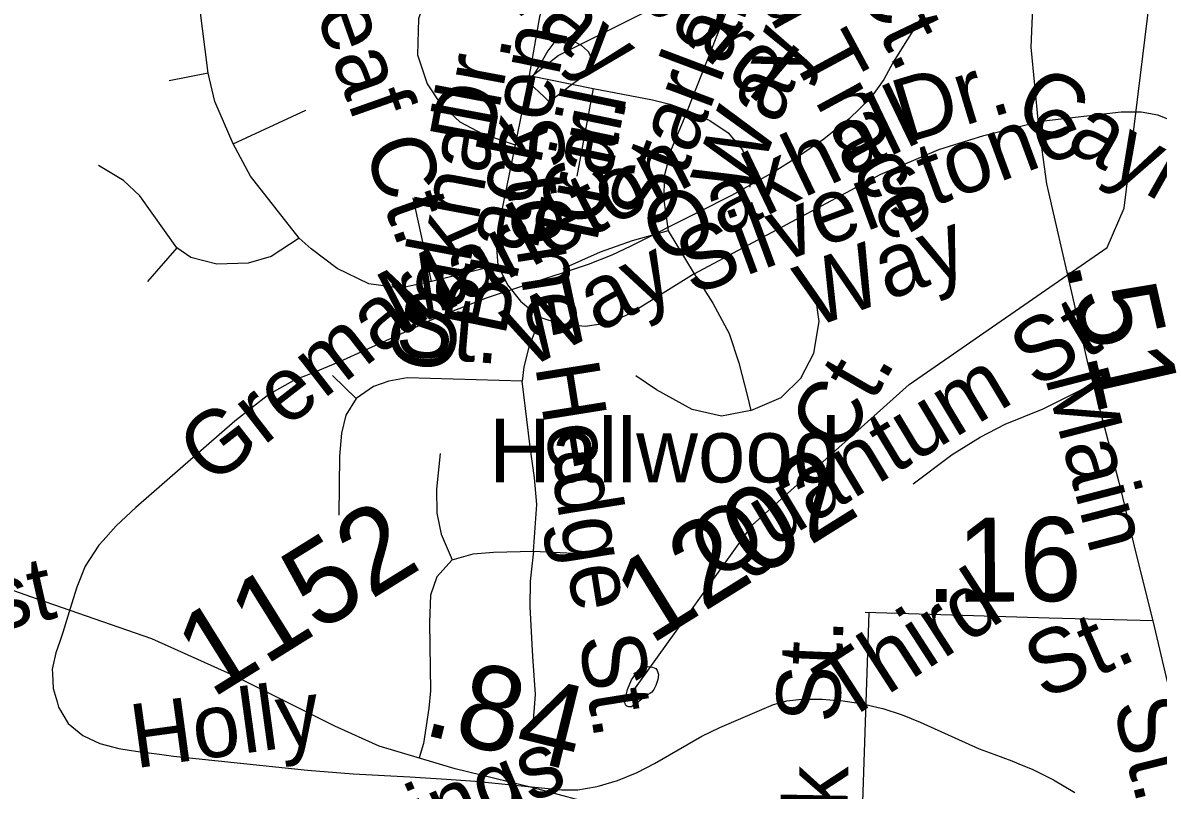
# Model space of a CAD drawing. Extents: x 2001466 to 31450019, y -30647475 to 847247.
# Drawn here: x 2045716 to 2049095, y 693435 to 695720 of the extents above; entities that cross this region are included whole.
import ezdxf

# ---------------------------------------------------------------- set-up
doc = ezdxf.new("R2010")
doc.units = 0
for name, color, linetype in [('Exist Hydrographic Misc Water Feature', 7, 'Continuous'), ('Exist Road Non-System Type 51', 7, 'Continuous'), ('Exist Road Non-System Type 51 Label', 7, 'Continuous'), ('Exist Road Primary NC Attributed', 7, 'Continuous'), ('Exist Road Primary NC Label', 7, 'Continuous'), ('Exist Road Primary NC Service Mileage Hundredths English Label', 7, 'Continuous'), ('Exist Road Secondary Mileage Hundredths English Label', 7, 'Continuous'), ('Exist Road Secondary Type 51 Attributed', 7, 'Continuous'), ('Exist Road Secondary Type 51 Label', 7, 'Continuous'), ('Exist Road Secondary Type 51 Number Label', 7, 'Continuous')]:
    doc.layers.add(name, color=color, linetype=linetype)

msp = doc.modelspace()

# ---------------------------------------------------------------- linework, layer by layer
at = {"layer": 'Exist Hydrographic Misc Water Feature'}
for p, q in [((2048278.2, 695550.9), (2048238.2, 695494.8)), ((2046919.5, 694829.1), (2046914.2, 694826.8)), ((2045805.3, 693803.9), (2045803.2, 693794.7)), ((2045803.2, 693794.7), (2045803.8, 693782.8)), ((2045803.2, 693794.7), (2045803.8, 693782.8)), ((2048033.8, 693705.7), (2048039.1, 693706.3)), ((2048783.2, 693465.6), (2048846.2, 693428.1)), ((2047368, 693436.5), (2047390.7, 693440.4))]:
    msp.add_line(p, q, dxfattribs=at)
for points in [[(2047226.3, 695557.9), (2047309.3, 695621.8), (2047892.3, 695915.1), (2048200.3, 696092.6), (2048300.3, 696225), (2048399.2, 696416.6), (2048410.7, 696634.4)], [(2047521.1, 693714.6), (2047887.1, 694225.5), (2048353.2, 694642.6), (2048943.2, 695050.5), (2048993.2, 695167.6), (2049139.2, 696355.9)], [(2048426.2, 695794.7), (2048306.3, 695601.8), (2048278.2, 695550.9)], [(2048426.2, 695794.7), (2048306.3, 695601.8), (2048278.2, 695550.9)], [(2047396, 695636.4), (2047378, 695652.3), (2047354, 695664.3), (2047341.9, 695668.3), (2047330, 695672.3), (2047320, 695674.2), (2047309.9, 695670.2), (2047296, 695660.2), (2047278.1, 695636.2), (2047254.1, 695594.1), (2047234.3, 695562.1), (2047226.3, 695550.1), (2047222.2, 695542.1), (2047268.3, 695498.2), (2047282.2, 695484.2), (2047344.2, 695532.3), (2047380.3, 695558.4), (2047402, 695578.4), (2047410.2, 695592.4), (2047412, 695600.4), (2047408.1, 695614.4), (2047400.1, 695632.4), (2047396, 695636.4)], [(2048238.2, 695494.8), (2048175.2, 695434), (2048099.2, 695373.1), (2048018.2, 695317)], [(2048238.2, 695494.8), (2048175.2, 695434), (2048099.2, 695373.1), (2048018.2, 695317)], [(2048018.2, 695317), (2047952.1, 695275.8), (2047824.4, 695205.1), (2047722.3, 695153.6)], [(2048018.2, 695317), (2047952.1, 695275.8), (2047824.4, 695205.1), (2047722.3, 695153.6)], [(2047722.3, 695153.6), (2047525.2, 695054.1), (2047469, 695027.4), (2047398.3, 694999.6), (2047350.3, 694983.7)], [(2047722.3, 695153.6), (2047525.2, 695054.1), (2047469, 695027.4), (2047398.3, 694999.6), (2047350.3, 694983.7)], [(2047350.3, 694983.7), (2047095.2, 694899.3), (2046973.2, 694852.1), (2046919.5, 694829.1)], [(2047350.3, 694983.7), (2047095.2, 694899.3), (2046973.2, 694852.1), (2046919.5, 694829.1)], [(2046914.2, 694826.8), (2046669.1, 694715.5), (2046634.7, 694700.7)], [(2046914.2, 694826.8), (2046669.1, 694715.5), (2046634.7, 694700.7)], [(2046634.7, 694700.7), (2046587.1, 694680), (2046557.2, 694668.6)], [(2046634.7, 694700.7), (2046587.1, 694680), (2046557.2, 694668.6)], [(2046557.2, 694668.6), (2046527.2, 694657.3), (2046448.3, 694613.3), (2046346.4, 694533.7)], [(2046557.2, 694668.6), (2046527.2, 694657.3), (2046448.3, 694613.3), (2046346.4, 694533.7)], [(2046346.4, 694533.7), (2046052.3, 694276.9), (2045993.3, 694221.9), (2045954.7, 694178.8)], [(2046346.4, 694533.7), (2046052.3, 694276.9), (2045993.3, 694221.9), (2045954.7, 694178.8)], [(2045954.7, 694178.8), (2045942.2, 694164.8), (2045901.2, 694101.6)], [(2045954.7, 694178.8), (2045942.2, 694164.8), (2045901.2, 694101.6)], [(2045901.2, 694101.6), (2045876.2, 694039.1), (2045861, 693988.9)], [(2045901.2, 694101.6), (2045876.2, 694039.1), (2045861, 693988.9)], [(2045861, 693988.9), (2045835, 693904.2), (2045826, 693877.4)], [(2045861, 693988.9), (2045835, 693904.2), (2045826, 693877.4)], [(2045826, 693877.4), (2045814.3, 693843.8), (2045805.3, 693803.9)], [(2045826, 693877.4), (2045814.3, 693843.8), (2045805.3, 693803.9)], [(2047599.5, 693797.3), (2047603.6, 693791), (2047607.5, 693779), (2047605.6, 693765.1), (2047599.5, 693747), (2047593.3, 693734.9), (2047587.8, 693727.2), (2047581.6, 693722.9), (2047575.3, 693719), (2047541.6, 693692.8), (2047527.7, 693682.8), (2047519.5, 693682.8), (2047513.5, 693684.9), (2047509.4, 693688.8), (2047507.4, 693696.8), (2047509.4, 693708.7), (2047515.6, 693734.9), (2047527.5, 693763.2), (2047539.4, 693780.8), (2047549.4, 693793.1), (2047559.3, 693798.9), (2047575.3, 693803), (2047589.4, 693801.2), (2047599.5, 693797.3)], [(2045803.8, 693782.8), (2045806.1, 693738.3), (2045817.8, 693697.9)], [(2045803.8, 693782.8), (2045806.1, 693738.3), (2045817.8, 693697.9)], [(2047965.1, 693694.2), (2047989.1, 693701.1), (2048033.8, 693705.7)], [(2047965.1, 693694.2), (2047989.1, 693701.1), (2048033.8, 693705.7)], [(2048039.1, 693706.3), (2048094.2, 693706.2), (2048128.7, 693703.5)], [(2048039.1, 693706.3), (2048094.2, 693706.2), (2048128.7, 693703.5)], [(2048128.7, 693703.5), (2048150.2, 693701.9), (2048189.6, 693696)], [(2048128.7, 693703.5), (2048150.2, 693701.9), (2048189.6, 693696)], [(2045817.8, 693697.9), (2045822.3, 693682.3), (2045851.2, 693634.1), (2045894.4, 693597.5), (2045913.3, 693588.7)], [(2045817.8, 693697.9), (2045822.3, 693682.3), (2045851.2, 693634.1), (2045894.4, 693597.5), (2045913.3, 693588.7)], [(2047736.4, 693596), (2047790.2, 693621.8), (2047950.1, 693689.7), (2047965.1, 693694.2)], [(2047736.4, 693596), (2047790.2, 693621.8), (2047950.1, 693689.7), (2047965.1, 693694.2)], [(2048189.6, 693696), (2048215.2, 693692.2), (2048261.6, 693681.3)], [(2048189.6, 693696), (2048215.2, 693692.2), (2048261.6, 693681.3)], [(2048261.6, 693681.3), (2048274.9, 693678.2), (2048332.3, 693659.8)], [(2048332.3, 693659.8), (2048386.2, 693638), (2048562.2, 693558), (2048605.6, 693542.1)], [(2048332.3, 693659.8), (2048386.2, 693638), (2048562.2, 693558), (2048605.6, 693542.1)], [(2045913.3, 693588.7), (2045944.9, 693574), (2046002.1, 693559.5), (2046032.4, 693554.5)], [(2045913.3, 693588.7), (2045944.9, 693574), (2046002.1, 693559.5), (2046032.4, 693554.5)], [(2047544.1, 693488), (2047596, 693514.2), (2047736.4, 693596)], [(2046032.4, 693554.5), (2046059.1, 693550.2), (2046122.5, 693541.9)], [(2046032.4, 693554.5), (2046059.1, 693550.2), (2046122.5, 693541.9)], [(2046122.5, 693541.9), (2046163.9, 693536.3), (2046563.1, 693495.1), (2046699.1, 693484.1), (2046867.8, 693474.4)], [(2046122.5, 693541.9), (2046163.9, 693536.3), (2046563.1, 693495.1), (2046699.1, 693484.1), (2046867.8, 693474.4)], [(2048605.6, 693542.1), (2048659.2, 693522.5), (2048687.3, 693510.9)], [(2048605.6, 693542.1), (2048659.2, 693522.5), (2048687.3, 693510.9)], [(2048687.3, 693510.9), (2048719.2, 693497.5), (2048783.2, 693465.6)], [(2048687.3, 693510.9), (2048719.2, 693497.5), (2048783.2, 693465.6)], [(2046867.8, 693474.4), (2046977.1, 693468.1), (2047062.2, 693461.7)], [(2046867.8, 693474.4), (2046977.1, 693468.1), (2047062.2, 693461.7)], [(2047390.7, 693440.4), (2047425.2, 693446.5), (2047485.2, 693464.2), (2047544.1, 693488)], [(2047390.7, 693440.4), (2047425.2, 693446.5), (2047485.2, 693464.2), (2047544.1, 693488)], [(2047062.2, 693461.7), (2047319.2, 693436.1), (2047368, 693436.5)], [(2047062.2, 693461.7), (2047319.2, 693436.1), (2047368, 693436.5)]]:
    msp.add_lwpolyline(points, dxfattribs=at)
at = {"layer": 'Exist Road Non-System Type 51'}
for points in [[(2047351.1, 695905.8), (2047292.4, 695838.9), (2047271.4, 695796.9), (2047253.7, 695737.2), (2047223, 695562.8)], [(2046942, 695876.4), (2046893.6, 695731.1), (2046890.3, 695624.5), (2046919.4, 695537.3), (2046958.1, 695479.2), (2047016.2, 695424.3), (2047083.9, 695388.8), (2047180.7, 695356.2)], [(2046267.6, 695569.3), (2046241.7, 695772.7)], [(2047694.1, 695457.9), (2047808.7, 695750.1)], [(2046267.6, 695569.3), (2046151.4, 695546.7)], [(2046341.8, 695359.4), (2046286.9, 695485.3), (2046267.6, 695569.3)], [(2047223, 695562.8), (2047180.7, 695356.2)], [(2047223, 695562.8), (2047413.4, 695524.1)], [(2047413.4, 695524.1), (2047365, 695262.5)], [(2047413.4, 695524.1), (2047589.3, 695490.2), (2047640.9, 695477.3), (2047694.1, 695457.9)], [(2046341.8, 695359.4), (2046558, 695459.5)], [(2047694.1, 695457.9), (2047645.7, 695342), (2047624.8, 695262.9), (2047623.1, 695191.8), (2047636.1, 695099.8)], [(2047694.1, 695457.9), (2047760.3, 695428.8), (2047815.1, 695391.7), (2047857.1, 695341.6), (2047878.1, 695283.5), (2047879.7, 695230.2)], [(2047713.5, 694972.3), (2048267.2, 695267.7), (2048441.5, 695342), (2048575.4, 695383.9), (2048737.8, 695425.1)], [(2049160.7, 695417.4), (2049093.1, 695444.5), (2049043.5, 695453.5), (2048984.9, 695453.5), (2048737.8, 695425.1)], [(2046538.6, 695078.5), (2046393.4, 695262.5), (2046341.8, 695359.4)], [(2047180.7, 695356.2), (2047129.1, 695104.3), (2047125.9, 695049.4), (2047129.1, 694997.8)], [(2046174, 695049.4), (2046064.3, 695204.4), (2046015.9, 695249.6), (2045941.6, 695294.8)], [(2046932.3, 694949.3), (2046877.4, 695198)], [(2047636.1, 695099.8), (2047529.6, 695070.7), (2047434.4, 695036.8), (2047323.1, 694986.8)], [(2047636.1, 695099.8), (2047713.5, 694972.3)], [(2046538.6, 695078.5), (2046454.7, 695023.6), (2046386.9, 695004.2), (2046293.4, 695001), (2046215.9, 695020.4), (2046174, 695049.4)], [(2046932.3, 694949.3), (2046838.7, 694930), (2046745.1, 694942.9), (2046651.5, 694988.1), (2046574.1, 695046.2), (2046538.6, 695078.5)], [(2046174, 695049.4), (2046086.9, 694949.3)], [(2047129.1, 694997.8), (2046932.3, 694949.3)], [(2047129.1, 694997.8), (2047158.2, 694939.6), (2047196.9, 694891.2), (2047255.3, 694842.5)], [(2047713.5, 694972.3), (2047529.6, 694857), (2047463.4, 694826.3), (2047389.2, 694815), (2047313.4, 694823.1), (2047255.3, 694842.5)], [(2047713.5, 694972.3), (2047769.3, 694884.8), (2047817.7, 694794.3), (2047846.8, 694707.2), (2047872.6, 694607.1), (2047882.3, 694565.1)], [(2047882.3, 694565.1), (2047972.6, 694603.8), (2048030.7, 694662), (2048069.4, 694736.2), (2048085.6, 694829.9), (2048075.9, 694900.9), (2048027.5, 694975.2)], [(2047255.3, 694842.5), (2047221.4, 694753.7), (2047206.9, 694695.5), (2047202, 694652.9)], [(2046708, 694601.2), (2046637, 694669.1)], [(2047202, 694652.9), (2046860, 694662.6), (2046805.1, 694652.9), (2046759.6, 694636.8), (2046708, 694601.2)], [(2047235.6, 694146.8), (2047245.3, 694285.6), (2047238.8, 694364.7), (2047225.9, 694456.8), (2047202, 694652.9)], [(2047882.3, 694565.1), (2047795.1, 694548.9), (2047708, 694568.3), (2047601.5, 694626.4), (2047540.2, 694668.4)], [(2048365, 694347.1), (2048481.2, 694434.3), (2048565.1, 694486), (2048639.3, 694524.7), (2048752.2, 694569.9), (2048861.9, 694624.8), (2048901.1, 694647.2)], [(2046708, 694601.2), (2046677.4, 694551.2), (2046664.5, 694497.9), (2046658, 694429.3), (2046656.4, 694253.3)], [(2046958.1, 694437.4), (2046946.8, 694330.8), (2046948.4, 694259.8), (2046961.3, 694196.8), (2046993.6, 694120.9)], [(2046993.6, 694120.9), (2047056.5, 694138.7), (2047116.2, 694143.5), (2047235.6, 694146.8)], [(2047235.6, 694146.8), (2047225.9, 694057.2), (2047224.3, 693981.3), (2047232.4, 693832.8), (2047240.4, 693719.7), (2047232.4, 693618)], [(2047235.6, 694146.8), (2047355, 694140.3)], [(2046993.6, 694120.9), (2046948.4, 694070.1), (2046929.1, 694015.2), (2046925.8, 693934.5), (2046929.1, 693731), (2046924.2, 693679.4), (2046908.1, 693574.4), (2046894.9, 693531)], [(2048233.8, 693963.2), (2048212.9, 693340.7)]]:
    msp.add_lwpolyline(points, dxfattribs=at)
at = {"layer": 'Exist Road Primary NC Attributed'}
for points in [[(2049079.7, 693939.7), (2049029.5, 694140.4), (2048984.1, 694328.4), (2048886.5, 694703.4), (2048837.9, 694916.8), (2048763.5, 695240), (2048738.2, 695420.7), (2048716.6, 695646.7), (2048722.9, 695789.3), (2048731.9, 695958.3), (2048744.5, 696126.3), (2048772.5, 696331.2), (2048823.7, 696714.6), (2048870.7, 697085.4), (2048902.9, 697417.1), (2048942.4, 697683.3)], [(2049231.7, 693300.7), (2049181, 693529.9), (2049123.5, 693753.8), (2049079.7, 693939.7)]]:
    msp.add_lwpolyline(points, dxfattribs=at)
at = {"layer": 'Exist Road Secondary Type 51 Attributed'}
for points in [[(2049231.7, 693300.7), (2048849.5, 693312.9), (2048310.1, 693331.9), (2047902.1, 693338.2), (2047659.3, 693353), (2047450.3, 693384.7), (2047234.9, 693441.7), (2047002.7, 693498.8), (2046776.8, 693566.4), (2046644.8, 693625.5), (2046345, 693775.5), (2046100.1, 693885.4), (2045759.2, 694003.7), (2045468.9, 694106.2), (2045017.3, 694290.1)], [(2049079.7, 693939.7), (2048769.8, 693946.7), (2048223, 693963.6)]]:
    msp.add_lwpolyline(points, dxfattribs=at)

# ---------------------------------------------------------------- texts
at = {"layer": 'Exist Road Non-System Type 51 Label'}
for s, rotation, p in [('Sweetwood Trace', 298.3628, (2047339.6, 696843.1)), ('Pensby Ct.', 295.5317, (2047787.7, 696683.8)), ('Littleleaf Ct.', 289.4325, (2046390.1, 696308.7)), ('Chambord', 319.9341, (2047003.1, 696238.7)), ('Starland', 69.3293, (2047624.8, 695098.5)), ('Way', 319.9341, (2047056.3, 695860.1)), ('Bracken', 78.3154, (2047150.3, 694782.5)), ('Way', 68.5068, (2047877.2, 695189.4)), ('Dr.', 79.3614, (2047111.3, 695341.8)), ('Dr.', 16.8281, (2048341.1, 695359.6)), ('Cayman', 330.6112, (2048654.8, 695436.7)), ('Oakhall', 79.3614, (2046984.7, 694667.6)), ('Oakhall', 25.6672, (2047618.7, 694995.4)), ('Trail', 78.3154, (2047414.2, 695016.7)), ('Cir.', 78.3154, (2047435.1, 695105.7)), ('Silverstone', 20.281, (2047706.8, 694906.7)), ('Stone Hedge St.', 279.0866, (2047123.9, 695423.6)), ('Marleton', 27.191, (2046839.4, 694790.9)), ('Way', 20.281, (2048063.8, 694808.9)), ('Way', 27.191, (2047214.9, 694686.6)), ('Gremar', 37.8861, (2046275.8, 694337.6)), ('St.', 355.2346, (2046822.2, 694729.7)), ('Quantum St.', 30.9959, (2047774.2, 694053.5)), ('Ct.', 59.9419, (2048152.9, 694428.4)), (' St.', 87.6105, (2048142.9, 693562.9)), ('Blalock', 88.8319, (2048156.1, 692686.9))]:
    msp.add_text(s, height=190, rotation=rotation, dxfattribs=at).set_placement(p)
msp.add_text('Hallwood', height=190, dxfattribs=at).set_placement((2047103.6, 694351.5))
at = {"layer": 'Exist Road Primary NC Label'}
for s, rotation, p in [('Main', 284.5837, (2048756.4, 694665.9)), (' St.', 284.0049, (2048941.7, 693758.3))]:
    msp.add_text(s, height=190, rotation=rotation, dxfattribs=at).set_placement(p)
at = {"layer": 'Exist Road Primary NC Service Mileage Hundredths English Label'}
msp.add_text('.51', height=250, rotation=282.82, dxfattribs=at).set_placement((2048817.9, 695004.9))
at = {"layer": 'Exist Road Secondary Mileage Hundredths English Label'}
for s, rotation, p in [('.16', 0.4549, (2048402.9, 693994.8)), ('.84', 346.1998, (2046900.4, 693602.4))]:
    msp.add_text(s, height=250, rotation=rotation, dxfattribs=at).set_placement(p)
at = {"layer": 'Exist Road Secondary Type 51 Label'}
for s, rotation, p in [('West', 12.7818, (2045258.6, 693821.8)), ('Third', 32.8812, (2048157.2, 693632.5)), (' St.', 23.6176, (2048687.7, 693674.5)), ('Holly', 7.7709, (2046050.2, 693500.1)), ('Springs', 23.2966, (2046552.5, 693106.2))]:
    msp.add_text(s, height=190, rotation=rotation, dxfattribs=at).set_placement(p)
at = {"layer": 'Exist Road Secondary Type 51 Number Label'}
for s, p in [('1202', (2047583.1, 693865.8)), ('1152', (2046277.8, 693706))]:
    msp.add_text(s, height=250, rotation=31.918, dxfattribs=at).set_placement(p)

doc.saveas('drawing.dxf')
